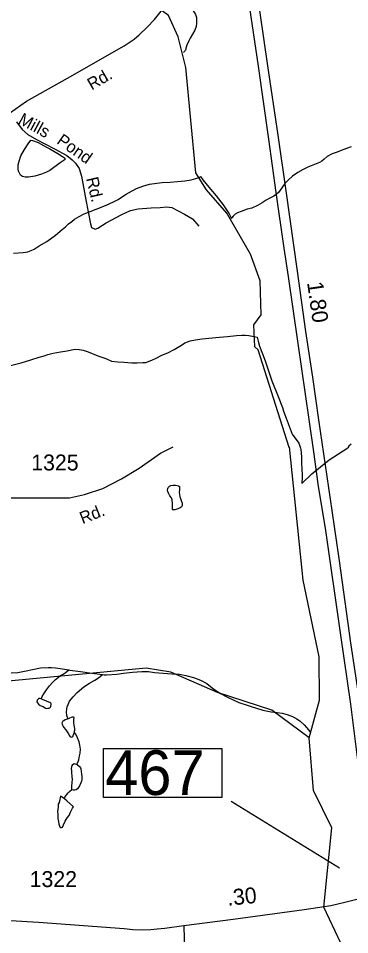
# Model space of a CAD drawing. Extents: x 2082433 to 2279600, y 546599 to 755198.
# Drawn here: x 2130383 to 2132984, y 633447 to 640625 of the extents above; entities that cross this region are included whole.
import ezdxf

# ---------------------------------------------------------------- set-up
doc = ezdxf.new("R2010")
doc.units = 0
for name, color, linetype in [('Exist Hydrographic Creek Single Shore', 7, 'Continuous'), ('Exist Hydrographic Misc Water Feature', 7, 'Continuous'), ('Exist Hydrographic Pond Under 1500 Sq Ft', 7, 'Continuous'), ('Exist Road Non-System Type 51', 7, 'Continuous'), ('Exist Road Non-System Type 51 Label', 7, 'Continuous'), ('Exist Road Primary Interstate Divided Center Attributed', 7, 'Continuous'), ('Exist Road Primary Interstate Mileage Hundredths English Label', 7, 'Continuous'), ('Exist Road Secondary Mileage Hundredths English Label', 7, 'Continuous'), ('Exist Road Secondary Structure Standard Bridge Number Label', 7, 'Continuous'), ('Exist Road Secondary Type 51 Attributed', 7, 'Continuous'), ('Exist Road Secondary Type 51 Label', 7, 'Continuous'), ('Exist Road Secondary Type 51 Number Label', 7, 'Continuous')]:
    doc.layers.add(name, color=color, linetype=linetype)

msp = doc.modelspace()

# ---------------------------------------------------------------- linework, layer by layer
at = {"layer": 'Exist Hydrographic Creek Single Shore'}
for points in [[(2131860.7, 639282.2), (2131776.6, 639415.2), (2131697.7, 640240.2), (2131638.6, 640480.8), (2131562.8, 640646.4), (2131387.6, 640777.9), (2131037.6, 640762), (2130787.7, 640711.3), (2130637.6, 640783.3), (2130528.7, 641002), (2130369.6, 641159.4)], [(2131754.2, 640689), (2131773.7, 640654.3), (2131781.5, 640630.4), (2131782.2, 640608.4), (2131782.4, 640586.5), (2131778.5, 640560.3), (2131768.2, 640532.3), (2131750.6, 640500.4), (2131732.5, 640468.3), (2131720.6, 640448.2), (2131706.9, 640414.2), (2131699.1, 640390.2), (2131696.9, 640382.1), (2131695.2, 640374.2), (2131691.1, 640370), (2131687, 640366.1), (2131678.8, 640358)], [(2132957.8, 633285.2), (2132781.3, 633663.4), (2132843, 634283.2), (2132700.1, 634574.8), (2132665, 634988.9)]]:
    msp.add_lwpolyline(points, dxfattribs=at)
at = {"layer": 'Exist Hydrographic Misc Water Feature'}
for points in [[(2132996.1, 639618.1), (2132930, 639594), (2132885.9, 639577.5), (2132846.2, 639563.3), (2132808.2, 639541.5), (2132782.6, 639521), (2132764.8, 639505.1), (2132746.5, 639495.3), (2132706.7, 639481), (2132656.7, 639458.6), (2132618.8, 639440.4), (2132577.1, 639418.3), (2132535.1, 639388.1), (2132503.3, 639360.1), (2132475.4, 639329.8), (2132451.4, 639295.8), (2132425.8, 639259.9), (2132407.8, 639243.5), (2132389.7, 639231.7), (2132358.1, 639215.4), (2132328, 639201.2), (2132298.1, 639179.4), (2132260.3, 639159.2), (2132216, 639138.7), (2132180.4, 639128.7), (2132132.6, 639112.4), (2132104.3, 639100.4), (2132086.5, 639090.2), (2132070.7, 639074.3), (2132058.8, 639062.3), (2132054.9, 639056)], [(2130344.7, 638784.7), (2130422.5, 638789.2), (2130458.3, 638795.1), (2130484.2, 638805.4), (2130508.4, 638817.5), (2130547.9, 638841.5), (2130606, 638875.8), (2130673.8, 638925.9), (2130727.6, 638970.5), (2130753.4, 638992.5), (2130777, 639014.5), (2130803.2, 639034.5), (2130825.2, 639050.7), (2130861.1, 639072.8), (2130900.6, 639093.2), (2130946.6, 639111.4), (2130994.8, 639129.6), (2131066.5, 639157.7), (2131130.3, 639186.2), (2131168.2, 639204.3), (2131200.2, 639228.3), (2131230.2, 639246.5), (2131277.7, 639272.5), (2131312, 639290.9), (2131359.7, 639310.8), (2131413.7, 639325.4), (2131469.9, 639333.5), (2131511.5, 639337.8), (2131571.6, 639342), (2131631.4, 639346.4), (2131689.5, 639352.6), (2131739.5, 639360.4), (2131777.6, 639368.9), (2131807.2, 639381.1), (2131813.3, 639384.9)], [(2131813.3, 639384.9), (2131831.6, 639359.1), (2131877.7, 639301.4), (2131935.9, 639235.4), (2131990.3, 639163.9), (2132012.2, 639131.8), (2132022.7, 639118.1), (2132038.3, 639092.2), (2132050.4, 639068), (2132054.9, 639056)], [(2132509.8, 637264.1), (2132265.6, 638027.5), (2132240.6, 638051), (2132231.6, 638225), (2132289.6, 638302.5), (2132280.6, 638568.5), (2132204.5, 638776.6), (2132019.6, 639098.6), (2131860.7, 639282.2)], [(2130290.2, 637896.6), (2130406.3, 637927.3), (2130481.9, 637949.5), (2130548.2, 637969.9), (2130585.9, 637982.1), (2130614, 637992), (2130657.6, 638002.4), (2130715.5, 638012.7), (2130767.8, 638020.6), (2130801.6, 638028.9), (2130831.5, 638032.9), (2130861.5, 638031.2), (2130893.5, 638025.1), (2130931.6, 638011.7), (2131007.5, 637982), (2131069.8, 637960), (2131115.7, 637940.4), (2131163.7, 637932.8), (2131211.9, 637930.8), (2131274.2, 637927), (2131315.9, 637925.1), (2131361.8, 637927.5), (2131383.9, 637929.5), (2131431.5, 637947.8), (2131465.6, 637963.7), (2131509.2, 637985.9), (2131557.4, 638004.2), (2131607.2, 638030.3), (2131663.2, 638064.9), (2131690.7, 638083), (2131731.1, 638097.2), (2131775.2, 638107.1), (2131825, 638113.4), (2131878.9, 638119.8), (2131962.8, 638128.2), (2132024.5, 638132.2), (2132096.5, 638140.8), (2132136.9, 638142.8), (2132165, 638143.1), (2132192.7, 638140.9), (2132233.1, 638133.2), (2132258.9, 638127.2)], [(2132258.9, 638127.2), (2132265.1, 638095.5), (2132276.9, 638057.6), (2132299.3, 637995.4), (2132319.6, 637941.6), (2132374.1, 637784.1), (2132422.7, 637662.4), (2132457, 637576.5), (2132465, 637548.5), (2132485.5, 637492.7), (2132533.3, 637366.6), (2132584.3, 637298.1), (2132598.1, 637257.9)], [(2132996.7, 637290), (2132978.2, 637273.8), (2132968.2, 637259.9)], [(2132665, 634988.9), (2132747.1, 635282.4), (2132745.2, 635623.7), (2132618.1, 636223.3), (2132510.5, 637268)], [(2132598.1, 637257.9), (2132600.3, 637246.2), (2132604.2, 637220.1), (2132606.5, 637188.1), (2132604.8, 637140), (2132610.8, 637046.3), (2132611.2, 637030), (2132607.9, 636980.2)], [(2132607.9, 636980.2), (2132687.3, 637055.4), (2132821.8, 637167.3), (2132968.2, 637259.9)], [(2131662.6, 636795.9), (2131652.6, 636790.1), (2131636.4, 636782), (2131610.7, 636775.8), (2131594.7, 636773.8), (2131594.5, 636777.9), (2131594.5, 636805.8), (2131594.5, 636823.7), (2131590.2, 636851.9), (2131588.2, 636859.9), (2131584.3, 636869.8), (2131572, 636885.5), (2131561.7, 636905.7), (2131556, 636919.5), (2131553.9, 636929.6), (2131555.8, 636941.4), (2131559.7, 636949.4), (2131569.9, 636959.6), (2131580, 636965.8), (2131596, 636967.8), (2131617.7, 636967.8), (2131639.6, 636962.1), (2131647.4, 636958), (2131649.5, 636950), (2131647.8, 636932), (2131645.8, 636910), (2131648, 636895.9), (2131651.9, 636879.9), (2131662.2, 636847.9), (2131668.3, 636827.9), (2131670.4, 636808.1), (2131666.7, 636800.2), (2131662.6, 636795.9)], [(2132665, 634988.9), (2132372.2, 635204.7), (2131947.2, 635344.6), (2131579.1, 635503), (2131387.2, 635533.1), (2130163.2, 635420.1), (2129781.2, 635342.6), (2129282.1, 635126.5), (2128599, 635022.2), (2128433.1, 634946.8), (2128124.9, 634720.1), (2127992.1, 634736), (2127325, 634982.4), (2127283, 635058.7), (2127239.9, 635364.7), (2127130, 635639.2)], [(2130234.6, 635488.3), (2130262.5, 635492.5), (2130326.3, 635498.7), (2130380.4, 635501.1), (2130444.4, 635513.3), (2130494.2, 635523.6), (2130558.2, 635535.8), (2130618.5, 635539.7), (2130644.3, 635539.8), (2130674.3, 635538.1), (2130730.4, 635528.4), (2130780.1, 635520.5)], [(2130562.9, 635293.8), (2130565.4, 635300), (2130571.1, 635311.6), (2130582.8, 635333.8), (2130604.7, 635365.7), (2130628.9, 635396.2), (2130648.6, 635420), (2130676.3, 635446.2), (2130698.5, 635464.3), (2130714.7, 635476.5), (2130734.3, 635488.5), (2130750.1, 635498.6), (2130780.1, 635520.5)], [(2130780.1, 635520.5), (2130788.3, 635518.4), (2130870.1, 635506.9), (2130960.3, 635495.3), (2131044.4, 635483.8)], [(2131044.4, 635483.8), (2131056.3, 635481.9), (2131076.4, 635481.8), (2131156.1, 635488.3), (2131208, 635494.7), (2131280, 635502.9), (2131352, 635509), (2131404, 635507.2), (2131452, 635501.6), (2131587.8, 635490.3), (2131648.3, 635486.5), (2131698.1, 635476.5), (2131758, 635461), (2131812.1, 635441), (2131862.7, 635413.5), (2131916.7, 635369.6), (2131971, 635335.9), (2132024.7, 635306.3), (2132115, 635266.6), (2132178.9, 635244.8), (2132219.1, 635231), (2132245, 635223), (2132303.2, 635205.3), (2132367.4, 635191.5), (2132415.1, 635185.9), (2132454.9, 635181.9), (2132493.3, 635172.1), (2132535.3, 635154.4), (2132569.3, 635136.6), (2132595.2, 635118.5), (2132627.6, 635090.9), (2132645.6, 635070.8), (2132673.5, 635034.9)], [(2130773.9, 635138.6), (2130770.2, 635146.9), (2130763.7, 635164.5), (2130761.8, 635188.7), (2130763.5, 635216.8), (2130767.6, 635230.8), (2130773.5, 635250.6), (2130785.2, 635274.8), (2130813.1, 635310.7), (2130845.3, 635344.8), (2130898.6, 635387), (2130940.8, 635415.5), (2130982.7, 635439.6), (2131012.4, 635459.8), (2131044.4, 635483.8)], [(2130562.9, 635293.8), (2130551.4, 635295.5), (2130547.1, 635297.8), (2130543.2, 635295.5), (2130537.3, 635289.6), (2130531.1, 635283.6), (2130529.5, 635271.7), (2130533.4, 635261.8), (2130541.6, 635251.6), (2130553.5, 635241.7), (2130561.7, 635239.7), (2130577.7, 635234), (2130595.7, 635221.9), (2130607.4, 635218.1), (2130615.4, 635220.2), (2130623.4, 635220.1), (2130629.6, 635224.1), (2130635.3, 635228.1), (2130639.2, 635236), (2130641.4, 635249.9), (2130641.4, 635254), (2130637.8, 635260.2), (2130631.4, 635266), (2130621.6, 635267.9), (2130603.3, 635275.9), (2130573, 635287.8), (2130562.9, 635293.8)], [(2130773.9, 635138.6), (2130765.9, 635134.5), (2130750.1, 635128.8), (2130739.7, 635122.6), (2130733.9, 635118.7), (2130729.8, 635114.4), (2130728, 635108.6), (2130726.1, 635104.4), (2130728.2, 635096.4), (2130730.2, 635088.4), (2130734.1, 635078.5), (2130740.1, 635068.7), (2130752.4, 635052.6), (2130762.2, 635042.6), (2130765.9, 635034.8), (2130776.4, 635019), (2130780.5, 635012.7), (2130788.3, 635000.9), (2130796.7, 634996.8), (2130802.2, 634994.8), (2130808.6, 634997.1), (2130812.7, 635000.9), (2130814.5, 635007.1), (2130824.2, 635030.4), (2130822.1, 635033.1)], [(2130822.1, 635033.1), (2130826.2, 635049.2), (2130826.2, 635062.9), (2130821.9, 635087.1), (2130819.8, 635108.9), (2130820, 635125.1), (2130820, 635132.8), (2130821.7, 635145.1), (2130821.5, 635148.8), (2130815.9, 635150.9), (2130805.7, 635150.8), (2130797.7, 635148.8), (2130784, 635142.7), (2130773.9, 635138.6)], [(2130841.6, 634779.2), (2130847.3, 634791.3), (2130857.4, 634815.3), (2130863.5, 634847.2), (2130869.3, 634869), (2130870.9, 634899.2), (2130866.8, 634931.1), (2130860.4, 634957.2), (2130848.3, 634989), (2130834.4, 635017.1), (2130824.2, 635030.4), (2130822.1, 635033.1)], [(2130802, 634583.1), (2130802.2, 634607.1), (2130805.7, 634641), (2130807.7, 634661), (2130805.7, 634686.8), (2130805.9, 634692.9), (2130803.4, 634709.1), (2130803.9, 634728.9), (2130801.4, 634747.1), (2130805.5, 634772.8), (2130811.6, 634780.9), (2130821.5, 634787.1), (2130829.3, 634785.1), (2130841.6, 634779.2)], [(2130841.6, 634779.2), (2130847.5, 634777), (2130863.3, 634765.3), (2130871.5, 634753.1), (2130873.2, 634745.2), (2130875.4, 634725.3), (2130879.7, 634705.2), (2130882, 634685.4), (2130882.2, 634663.1), (2130879.7, 634649.3), (2130874, 634635.1), (2130862.5, 634611.3), (2130848.1, 634589.2), (2130836.2, 634581.2), (2130826, 634579.1), (2130816.2, 634579), (2130806.3, 634580.9), (2130802, 634583.1)], [(2130745, 634510.7), (2130746.4, 634517), (2130748.7, 634522.7), (2130764.7, 634544.6), (2130774.5, 634558.9), (2130784.4, 634568.8), (2130802, 634583.1)], [(2130745, 634510.7), (2130728.6, 634524.5), (2130714.7, 634532.7), (2130710.6, 634520.8), (2130708.5, 634506.5), (2130702.8, 634482.6), (2130696.6, 634468.5), (2130694.8, 634442.4), (2130691.1, 634414.6), (2130693.1, 634386.7), (2130693.3, 634356.7), (2130697.4, 634332.5), (2130701.7, 634312.4), (2130705.2, 634298.5), (2130709.5, 634290.5), (2130717.3, 634286.5), (2130723.3, 634286.8), (2130731.3, 634288.9), (2130737.4, 634307), (2130751.2, 634337), (2130765.5, 634360.8), (2130781.1, 634381.1), (2130793, 634406.9), (2130801, 634421.1), (2130809.2, 634436.9), (2130816.8, 634449.1), (2130764.7, 634494.7), (2130745, 634510.7)]]:
    msp.add_lwpolyline(points, dxfattribs=at)
at = {"layer": 'Exist Hydrographic Pond Under 1500 Sq Ft'}
msp.add_lwpolyline([(2130630.8, 639603.6), (2130694.6, 639566), (2130731.1, 639542.2), (2130745, 639532), (2130749.1, 639528.1), (2130751.2, 639522.2), (2130749.1, 639518.4), (2130742.9, 639514.1), (2130711.2, 639492.1), (2130629.8, 639433.9), (2130603.5, 639419.6), (2130565.6, 639403.4), (2130511.9, 639389.3), (2130464.1, 639381.1), (2130436, 639380.8), (2130415.7, 639386.7), (2130401.5, 639396.6), (2130394, 639406.7), (2130383.5, 639428.5), (2130381.4, 639446.7), (2130383.1, 639476.9), (2130389, 639504.7), (2130402.8, 639546.9), (2130432.9, 639596.7), (2130460.6, 639641.2), (2130480.5, 639671), (2130494.6, 639668.8), (2130538.5, 639651.3), (2130580.8, 639629.5), (2130610.7, 639613.6), (2130630.8, 639603.6)], dxfattribs=at)
at = {"layer": 'Exist Road Non-System Type 51'}
msp.add_lwpolyline([(2130369.7, 639812.9), (2130412.8, 639754.8), (2130458, 639713.9), (2130524.7, 639675.1), (2130666.8, 639601.9), (2130763.7, 639550.2), (2130806.7, 639515.8), (2130832.6, 639490), (2130860.6, 639449.1), (2130879.9, 639388.8), (2130914.4, 639203.6), (2130948.8, 639015.3), (2130957.4, 638985.1), (2130985.4, 638972.2), (2131007, 638980.8), (2131073.7, 639023.9), (2131196.4, 639088.5), (2131263.1, 639118.6), (2131323.4, 639133.7), (2131426.8, 639140.1), (2131495.7, 639142.3), (2131545.2, 639148.7), (2131588.2, 639142.3), (2131687.3, 639091.7), (2131749.7, 639052.9), (2131799.2, 638997)], dxfattribs=at)
at = {"layer": 'Exist Road Primary Interstate Divided Center Attributed'}
for points in [[(2132001.2, 641978.6), (2132037.5, 641764.5), (2132067, 641590.1), (2132140.9, 641096.4), (2132266.5, 640249.3), (2132345.9, 639679.3), (2132405, 639260.1), (2132468.4, 638824.2), (2132501.7, 638602.6), (2132576.2, 638076.9), (2132664.2, 637482.8), (2132703, 637210.1), (2132736.8, 636956.5), (2132791.5, 636631.5), (2132912, 635791.6), (2132990.2, 635253.6), (2133059.4, 634710.1), (2133140, 634153), (2133196.6, 633766.7)], [(2133274.9, 633787.3), (2133207, 634276.3), (2133148.6, 634689.8), (2133059.9, 635283.9), (2132993.9, 635732.4), (2132904.5, 636375.8), (2132846.1, 636768.1), (2132741.7, 637479.7), (2132695.8, 637814), (2132640.2, 638171.7), (2132573.7, 638645.1), (2132485, 639274.2), (2132422.9, 639710.1), (2132342.8, 640253), (2132222.2, 641086.6), (2132141.2, 641620.5), (2132128.2, 641706.2), (2132084.8, 641957.6)]]:
    msp.add_lwpolyline(points, dxfattribs=at)
at = {"layer": 'Exist Road Secondary Structure Standard Bridge Number Label'}
msp.add_line((2132904, 633967.4), (2132053.4, 634490.8), dxfattribs=at)
msp.add_lwpolyline([(2131052.3, 634905.4), (2131981.3, 634905.4), (2131981.3, 634521.3), (2131052.3, 634521.3)], close=True, dxfattribs=at)
at = {"layer": 'Exist Road Secondary Type 51 Attributed'}
for points in [[(2127794.9, 637400.6), (2128061.9, 637821.5), (2128176, 637993.7), (2128311.6, 638130.4), (2128482.1, 638271.3), (2128682.8, 638415.2), (2128913.5, 638599.8), (2129168.3, 638812.1), (2129377.5, 639026), (2129676.2, 639314.9), (2130000, 639642.2), (2130163.6, 639779.7), (2130313.7, 639881.8), (2130447.6, 639975.7), (2130770.4, 640156.6), (2131213.5, 640409.4), (2131292.2, 640462.7), (2131332, 640494.3), (2131395.2, 640555.1), (2131451.6, 640614.6), (2131723.9, 640957.4), (2131788.7, 641056.6)], [(2127794.9, 637400.6), (2128052.7, 637300.2), (2128371.6, 637189.9), (2128531.2, 637140.1), (2128817.5, 637029.3), (2129136.1, 636917.3), (2129224.4, 636891.5), (2129284.7, 636882.9), (2129909, 636868.9), (2130785.2, 636867.8), (2130903.6, 636893.6), (2131045.7, 636941), (2131194, 637016.3), (2131331.2, 637101.6), (2131499.7, 637219.3), (2131599, 637268.2)], [(2131683.4, 633518.6), (2132070.6, 633568.9), (2132627.7, 633643), (2132836.7, 633675.6), (2132945.6, 633700.3), (2133080.8, 633735.3), (2133196.6, 633766.7)], [(2127667.3, 633163.7), (2128303.2, 633173.8), (2128639.3, 633172.6), (2128720, 633181.6), (2129018.9, 633283.2), (2129444.8, 633414.9), (2129967.9, 633534.5), (2130144.2, 633567.4), (2130541.7, 633543.5), (2131214.5, 633494), (2131282.7, 633488.4), (2131358.4, 633485.6), (2131422.7, 633488.1), (2131473.3, 633491.1), (2131533.6, 633498), (2131683.4, 633518.6)], [(2131683.4, 633518.6), (2131696.1, 632987.2), (2131702.4, 632618.1), (2131708.7, 632462.4), (2131714.9, 632333.1), (2131731.3, 632144.8), (2131758.9, 631867.3), (2131812.9, 631460.6), (2131834.2, 631267.2), (2131838, 631127.9), (2131834.2, 630978.5), (2131806.6, 630713.6), (2131790.3, 630519), (2131786.5, 630298), (2131797.8, 630040.7), (2131820.2, 629774.8), (2131809.4, 629685), (2131786.1, 629609.8), (2131724.2, 629496.7), (2131671.5, 629428.5), (2131462.9, 629278.3), (2131036.5, 628966.6), (2130960.9, 628907.4)]]:
    msp.add_lwpolyline(points, dxfattribs=at)

# ---------------------------------------------------------------- texts
at = {"layer": 'Exist Road Non-System Type 51 Label'}
for s, rotation, p in [('Mills', 331.61357, (2130375.2, 639804.9)), ('Pond', 324.989, (2130677.6, 639649.1)), ('Rd.', 283.23131, (2130915.1, 639370.5))]:
    msp.add_text(s, height=95, rotation=rotation, dxfattribs=at).set_placement(p)
at = {"layer": 'Exist Road Primary Interstate Mileage Hundredths English Label'}
msp.add_text('1.80', height=125, rotation=277.99445, dxfattribs=at).set_placement((2132649.5, 638554.9))
at = {"layer": 'Exist Road Secondary Mileage Hundredths English Label'}
msp.add_text('.30', height=125, rotation=5.75688, dxfattribs=at).set_placement((2132028, 633672.8))
at = {"layer": 'Exist Road Secondary Structure Standard Bridge Number Label'}
msp.add_text('467', height=350, dxfattribs=at).set_placement((2131064.9, 634541))
at = {"layer": 'Exist Road Secondary Type 51 Label'}
for rotation, p in [(30.13323, (2130959.5, 640058.9)), (21.53966, (2130887.4, 636661.5))]:
    msp.add_text('Rd.', height=95, rotation=rotation, dxfattribs=at).set_placement(p)
at = {"layer": 'Exist Road Secondary Type 51 Number Label'}
for s, p in [('1325', (2130484.5, 637082.8)), ('1322', (2130472.2, 633819.5))]:
    msp.add_text(s, height=125, dxfattribs=at).set_placement(p)

doc.saveas('drawing.dxf')
